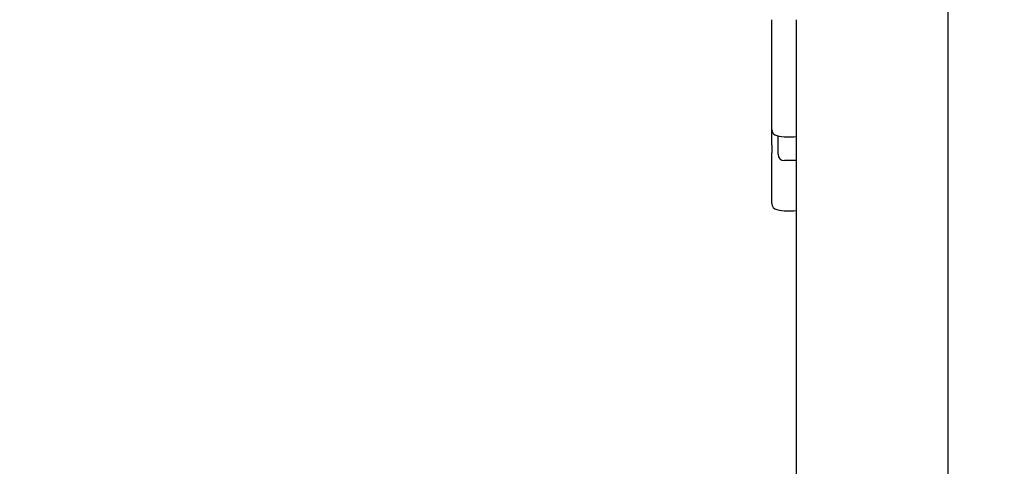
# Model space of a CAD drawing. Header units: inches. Extents: x 24 to 1128, y -69 to 748.
# Tile 330 of 656: x 464.15 to 469.04, y 660.23 to 662.45. Entities that reach past the tile are written whole.
import ezdxf

# ---------------------------------------------------------------- set-up
doc = ezdxf.new("R2010")
doc.units = ezdxf.units.IN
doc.header["$LTSCALE"] = 32
doc.header["$MEASUREMENT"] = 0
doc.layers.add('Dimension (ANSI)', color=7, linetype='Continuous', lineweight=25)
doc.layers.add('Visible (ANSI)', color=7, linetype='Continuous', lineweight=30)
doc.styles.add('Note Text (ANSI)', font='tahoma.ttf')
doc.dimstyles.new('SB Fraction-16 (ANSI)', dxfattribs={"dimscale": 32, "dimtxt": 0.125, "dimasz": 0.098425, "dimexe": 0.125, "dimexo": 0.0625, "dimgap": 0.031496, "dimtad": 0, "dimtih": 1, "dimtoh": 1, "dimdec": 4, "dimrnd": 1e-08, "dimzin": 0, "dimdsep": 46, "dimlunit": 5, "dimtxsty": 'Note Text (ANSI)', "dimcen": 0.09, "dimdle": 0.393701, "dimclrd": 256, "dimclre": 256, "dimclrt": 256, "dimadec": 0, "dimazin": 3, "dimtfac": 0.96, "dimtofl": 0, "dimtmove": 0, "dimatfit": 3, "dimfxl": 1, "dimfrac": 2, "dimtolj": 1, "dimtzin": 12, "dimlwd": -1, "dimlwe": -1, "dimarcsym": 0})

# ---------------------------------------------------------------- blocks, each defined once
blk = doc.blocks.new('*D18')
at = {"layer": 'Defpoints', "color": 0, "transparency": 16777216}
for p in [(480.2806, 692.6685), (328.4743, 544.6685), (480.2806, 544.6685)]:
    blk.add_point(p, dxfattribs=at)
at = {"layer": 'Dimension (ANSI)', "transparency": 16777216}
for p, q in [((478.2806, 692.6685), (324.4743, 692.6685)), ((328.4743, 689.5189), (328.4743, 626.7677)), ((328.4743, 547.8181), (328.4743, 620.5693)), ((478.2806, 544.6685), (324.4743, 544.6685))]:
    blk.add_line(p, q, dxfattribs=at)
for points in [[(327.9494, 689.5189), (328.9993, 689.5189), (328.4743, 692.6685)], [(327.9494, 547.8181), (328.9993, 547.8181), (328.4743, 544.6685)]]:
    blk.add_solid(points, dxfattribs=at)
at = {"layer": 'Dimension (ANSI)', "transparency": 16777216, "insert": (324.3723, 625.7599), "char_height": 4, "attachment_point": 1, "style": 'Note Text (ANSI)'}
blk.add_mtext('\\A1;148', dxfattribs=at)

msp = doc.modelspace()

# ---------------------------------------------------------------- linework, layer by layer
at = {"layer": 'Visible (ANSI)'}
for p, q in [((468.76127, 681.59815), (468.76127, 640.98303)), ((467.88627, 661.9023), (467.88627, 662.44779)), ((468.00877, 647.29379), (468.00877, 662.44779)), ((467.88627, 661.82458), (467.88627, 661.9023)), ((467.91752, 661.77904), (467.91752, 661.87047)), ((467.88627, 661.82458), (467.88627, 661.78633)), ((467.88627, 661.53455), (467.88627, 661.78633)), ((468.00877, 661.74779), (467.94877, 661.74779))]:
    msp.add_line(p, q, dxfattribs=at)
for centre, radius, start, end in [((467.91752, 661.9023), 0.03125, 180, 258.46304), ((467.97627, 662.19012), 0.325, 258.46304, 275.73917), ((467.94877, 661.77904), 0.03125, 180, 270), ((467.91752, 661.53455), 0.03125, 180, 258.46304), ((467.97627, 661.82236), 0.325, 258.46304, 275.73917)]:
    msp.add_arc(centre, radius, start, end, dxfattribs=at)

# ---------------------------------------------------------------- dimensions: what is measured, and where the dimension line sits
at = {"layer": 'Dimension (ANSI)'}
dim = msp.add_linear_dim(base=(328.47435, 544.66853), p1=(480.28063, 692.66853), p2=(480.28063, 544.66853), angle=90, dimstyle='SB Fraction-16 (ANSI)', override={"dimgap": 0.031496, "dimdec": 4, "dimtol": 0, "dimlim": 0, "dimtp": 0, "dimtm": 0, "dimtdec": 2, "dimatfit": 1}, dxfattribs=at)
dim.commit()
dim.dimension.update_dxf_attribs({"geometry": '*D18', "text_midpoint": (328.47435, 623.66853), "dimtype": 160})

doc.saveas('drawing.dxf')
